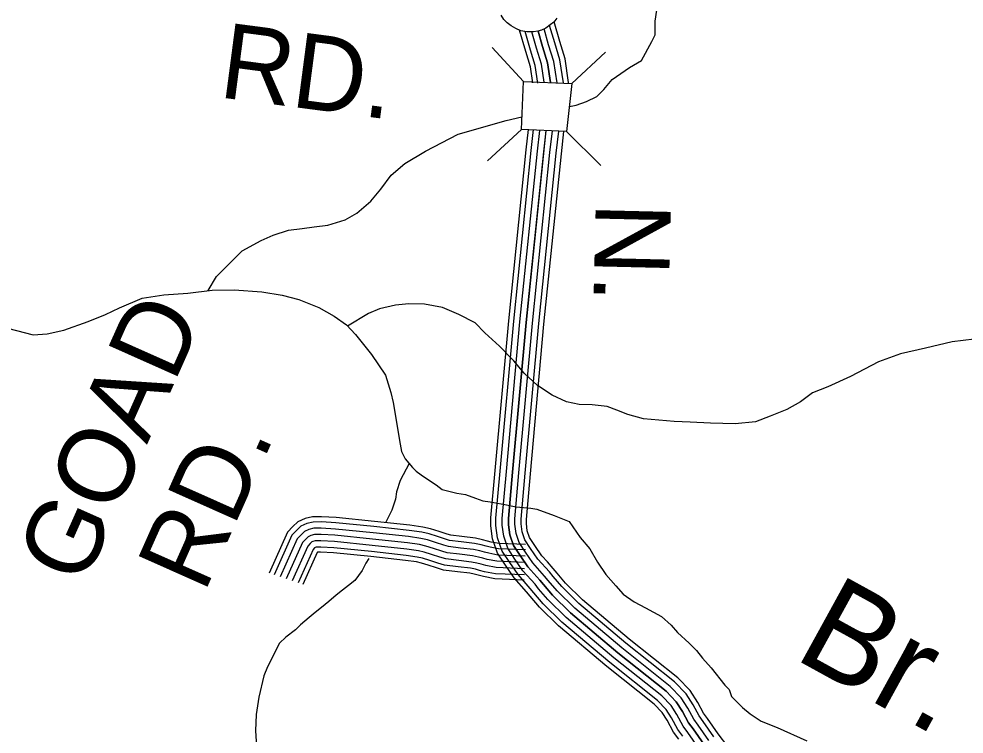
# Model space of a CAD drawing. Extents: x 1788175 to 1969470, y 584502 to 738744.
# Drawn here: x 1907529 to 1912182, y 603037 to 606556 of the extents above; entities that cross this region are included whole.
import ezdxf

# ---------------------------------------------------------------- set-up
doc = ezdxf.new("R2010")
doc.units = 0
for name, color, linetype in [('DESIGN - DRAINAGE - Bridges and Cross Drains Size Text', 7, 'Continuous'), ('DESIGN - ROW - Right-of-Way and Easement Labels', 7, 'Continuous'), ('DESIGN - TRANSPORTATION - Text', 7, 'Continuous'), ('SURVEY - CONTOURS - Index with Text', 7, 'Continuous'), ('SURVEY - DRAINAGE - Storm Sewer', 7, 'Continuous'), ('SURVEY - TRANSPORTATION - Roads', 7, 'Continuous'), ('SURVEY - VEGETATION - Features with Text', 7, 'Continuous')]:
    doc.layers.add(name, color=color, linetype=linetype)

msp = doc.modelspace()

# ---------------------------------------------------------------- linework, layer by layer
at = {"layer": 'DESIGN - TRANSPORTATION - Text'}
for points in [[(1910240.2, 606125.7), (1910273, 606132.6), (1910323.6, 606149.5), (1910374.2, 606174.8), (1910408, 606208.5), (1910450.2, 606259.1), (1910534.5, 606318.1), (1910593.5, 606351.9), (1910644.1, 606444.6), (1910661, 606478.4), (1910661, 606545.8), (1910677.9, 606655.5)], [(1908461.1, 605219.7), (1908502, 605289.2), (1908569.4, 605356.7), (1908628.5, 605415.7), (1908721.2, 605466.3), (1908780.3, 605491.6), (1908856.2, 605516.9), (1908923.6, 605525.4), (1908982.7, 605533.8), (1909050.1, 605542.2), (1909134.5, 605567.5), (1909193.5, 605601.3), (1909261, 605660.3), (1909311.6, 605719.3), (1909362.2, 605786.8), (1909429.7, 605845.8), (1909530.9, 605904.9), (1909691.1, 605989.2), (1909927.3, 606056.7), (1910005.5, 606074.5)], [(1907388.9, 605056.3), (1907599.1, 605001.8), (1907669, 605006.3), (1907750.8, 605024.9), (1907870.4, 605067.7), (1907956.1, 605102.4), (1908023.8, 605134.9), (1908135.4, 605181.7), (1908243.2, 605198.5), (1908361, 605207.3), (1908480.8, 605222.2), (1908588.7, 605222.9), (1908724.6, 605213.9), (1908824.7, 605196.6), (1908906.8, 605175.2), (1909004.9, 605135.8), (1909081.2, 605094.3), (1909141.4, 605050.7), (1909185.7, 605003), (1909264.3, 604905.5), (1909333, 604803.9), (1909359.5, 604718), (1909371.4, 604668.6)], [(1912231.2, 604980.6), (1912123.4, 604967.8), (1911991.7, 604936.8), (1911868, 604907.9), (1911760.4, 604869.1), (1911623, 604796.1), (1911511.5, 604745.3), (1911435.7, 604716.7), (1911376.1, 604672.3), (1911308.4, 604633.8), (1911226.7, 604601.2), (1911155, 604574.6), (1911055.1, 604563.9), (1910933.2, 604567.1), (1910833.3, 604572.3), (1910755.3, 604575.8), (1910603.3, 604588.7), (1910527.3, 604610.2), (1910473.2, 604631.8), (1910425.1, 604649.5), (1910351.1, 604657), (1910287.1, 604658.5), (1910225.1, 604672.1), (1910154.9, 604705.6), (1910082.7, 604753.2), (1910016.3, 604812.7), (1909965.9, 604874.4), (1909895.5, 604946), (1909823.1, 605011.5), (1909774.8, 605061.2), (1909694.6, 605102.7), (1909614.4, 605136.1), (1909526.4, 605153.5), (1909448.4, 605155), (1909382.5, 605148.5), (1909304.7, 605129.9), (1909250.9, 605107.5), (1909147.1, 605044.6)], [(1909371.4, 604668.6), (1909406.7, 604464.6), (1909412.7, 604428.3), (1909430.9, 604391.9), (1909467.3, 604349.5), (1909485.5, 604331.3), (1909509.7, 604313.1), (1909546.1, 604288.9), (1909582.4, 604264.6), (1909612.7, 604240.4), (1909685.5, 604222.2), (1909727.9, 604216.1), (1909776.4, 604197.9), (1909812.8, 604185.8), (1909849.1, 604179.8), (1909921.9, 604167.6), (1909976.4, 604155.5), (1910049.2, 604149.4), (1910079.5, 604143.4), (1910164.3, 604113.1), (1910237.1, 604082.8), (1910291.6, 604004), (1910340.1, 603949.4), (1910376.5, 603882.7), (1910418.9, 603822.1), (1910467.4, 603767.6), (1910503.8, 603725.1), (1910558.3, 603688.8), (1910612.9, 603658.5), (1910691.7, 603616), (1910740.2, 603573.6), (1910770.5, 603537.2), (1910828.1, 603484.2), (1910864.4, 603447.8), (1910894.7, 603411.5), (1910937.2, 603363), (1911003.8, 603278.1), (1911025.1, 603256.9), (1911037.2, 603222), (1911091.7, 603167.5), (1911128.1, 603137.2), (1911182.6, 603100.8), (1911261.4, 603070.5), (1911406.9, 603003.8)], [(1909451.1, 604368.3), (1909406.6, 604284.3), (1909388.5, 604229.7), (1909382.4, 604193.4), (1909364.2, 604138.8), (1909340, 604090.3), (1909333.6, 604076.7)], [(1909251, 603901.6), (1909236.9, 603878.2), (1909218.7, 603841.8), (1909182.4, 603793.3), (1909152.1, 603769.1), (1909121.8, 603744.8), (1909091.5, 603720.6), (1909055.1, 603690.3), (1909018.7, 603660), (1908988.4, 603635.7), (1908958.1, 603611.5), (1908915.7, 603575.1), (1908891.4, 603550.9), (1908842.9, 603514.5), (1908812.6, 603484.2), (1908752.5, 603368.9)], [(1908752.5, 603368.9), (1908735.7, 603324.5), (1908710.5, 603218.3), (1908697.1, 603134.1), (1908693.6, 603054), (1908698.1, 602976)]]:
    msp.add_lwpolyline(points, dxfattribs=at)
at = {"layer": 'SURVEY - CONTOURS - Index with Text'}
for points in [[(1910209.3, 606240.9), (1910209.4, 606242), (1910192.2, 606354.6), (1910166.5, 606438.3), (1910141.8, 606524.8)], [(1910235, 606239.8), (1910235.2, 606243.2), (1910217.4, 606360.3), (1910191.2, 606445.6), (1910163.5, 606542.4)], [(1910059, 606241.6), (1910046.9, 606321.4), (1910024, 606396), (1909993.9, 606501.1)], [(1910084.2, 606240.5), (1910071, 606326.9), (1910047.7, 606403), (1910021.6, 606494)], [(1910114.9, 606244.7), (1910101.3, 606333.8), (1910077.4, 606411.8), (1910054.3, 606492.3)], [(1910146.4, 606243.4), (1910131.6, 606340.7), (1910107.1, 606420.6), (1910085.2, 606496.9)], [(1910085.3, 606496.9), (1910107.1, 606420.6), (1910131.6, 606340.7), (1910146.4, 606243.5)], [(1910178, 606242.2), (1910161.9, 606347.7), (1910136.8, 606429.4), (1910114.4, 606507.8)], [(1910777.2, 603012.7), (1910752.2, 603046.3), (1910720.3, 603105), (1910696.4, 603142.8), (1910656.2, 603184), (1910422.5, 603369.8), (1910185.8, 603569.4), (1910092.2, 603661.7), (1910045.1, 603716.7), (1910027.5, 603738), (1909966.5, 603806.5), (1909924.4, 603867.7), (1909885.9, 603927.1), (1909861, 603997.5), (1909852.8, 604061.9), (1909852.6, 604101.2), (1909873.4, 604333.7), (1909940.2, 605071.3), (1910026.5, 605911.5), (1910037.7, 606012.6)], [(1910797.3, 603027.1), (1910773.1, 603059.7), (1910741.7, 603117.5), (1910715.9, 603158.2), (1910672.9, 603202.4), (1910438.1, 603389), (1910202.4, 603587.6), (1910110.3, 603678.6), (1910064, 603732.7), (1910046.2, 603754.1), (1909986, 603821.8), (1909945, 603881.5), (1909908.2, 603938.1), (1909885.2, 604003.2), (1909877.5, 604063.5), (1909877.3, 604100.2), (1909898, 604331.5), (1909964.8, 605069), (1910051, 605908.9), (1910062.5, 606012)], [(1910875, 602969.4), (1910822.5, 603045.2), (1910799.3, 603076.4), (1910768.4, 603133.3), (1910740.4, 603177.5), (1910693.7, 603225.4), (1910457.8, 603413), (1910223.3, 603610.5), (1910133, 603699.7), (1910087.7, 603752.6), (1910069.8, 603774.3), (1910010.4, 603841), (1909970.7, 603898.7), (1909936.2, 603951.9), (1909915.5, 604010.4), (1909908.5, 604065.6), (1909908.3, 604098.9), (1909928.8, 604328.8), (1909995.7, 605066), (1910081.9, 605905.6), (1910093.2, 606007.8)], [(1910123.4, 606006.8), (1910026.6, 605063), (1909959.7, 604326), (1909939.3, 604097.6), (1909939.5, 604067.6), (1909945.9, 604017.6), (1909964.2, 603965.7), (1909996.5, 603915.9), (1910034.9, 603860.1), (1910093.3, 603794.5), (1910111.4, 603772.6), (1910155.7, 603720.9), (1910244.3, 603633.5), (1910477.4, 603437), (1910714.5, 603248.5), (1910764.8, 603196.8), (1910795.1, 603149), (1910825.5, 603093.2), (1910847.7, 603063.3), (1910900.2, 602987.6)], [(1910900.2, 602987.6), (1910847.7, 603063.3), (1910825.5, 603093.2), (1910795.1, 603149), (1910764.8, 603196.8), (1910714.5, 603248.5), (1910477.4, 603437), (1910244.3, 603633.5), (1910155.7, 603720.9), (1910111.4, 603772.6), (1910093.3, 603794.5), (1910034.9, 603860.1), (1909996.5, 603915.9), (1909964.2, 603965.7), (1909945.9, 604017.6), (1909939.5, 604067.6), (1909939.3, 604097.6), (1909959.7, 604326), (1910026.6, 605063), (1910112.7, 605902.3), (1910124.3, 606006.5)], [(1910925.3, 603005.8), (1910872.9, 603081.4), (1910851.7, 603109.9), (1910821.9, 603164.7), (1910789.3, 603216.1), (1910735.4, 603271.5), (1910497.1, 603460.9), (1910265.2, 603656.4), (1910178.4, 603742), (1910135.1, 603792.6), (1910116.8, 603814.7), (1910059.3, 603879.3), (1910022.3, 603933.1), (1909992.2, 603979.5), (1909976.2, 604024.8), (1909970.5, 604069.7), (1909970.3, 604096.4), (1909990.6, 604323.2), (1910057.4, 605060), (1910143.5, 605899), (1910155.3, 606005.3)], [(1910950.4, 603023.9), (1910898.1, 603099.4), (1910877.9, 603126.6), (1910848.6, 603180.4), (1910813.8, 603235.4), (1910756.2, 603294.6), (1910516.7, 603484.9), (1910286.1, 603679.3), (1910201.1, 603763.2), (1910158.8, 603812.6), (1910140.3, 603834.9), (1910083.8, 603898.5), (1910048.1, 603950.4), (1910020.2, 603993.3), (1910006.5, 604032), (1910001.5, 604071.8), (1910001.3, 604095.1), (1910021.5, 604320.4), (1910088.3, 605057), (1910174.3, 605895.7), (1910186.4, 606004)], [(1910130.7, 603884.5), (1910104, 603914.4), (1910069.5, 603964.6), (1910043.4, 604004.7), (1910031.7, 604038), (1910027.2, 604073.5), (1910027.1, 604094), (1910047.1, 604318.1), (1910113.9, 605054.6), (1910199.9, 605892.9), (1910212.1, 606002.9)], [(1911018, 602977), (1910971.3, 603039), (1910919, 603114.4), (1910899.6, 603140.5), (1910870.8, 603193.5), (1910834.1, 603251.5), (1910773.5, 603313.7), (1910533, 603504.8), (1910303.4, 603698.3), (1910220, 603780.7), (1910178.5, 603829.1), (1910159.8, 603851.7), (1910130.7, 603884.5)]]:
    msp.add_lwpolyline(points, dxfattribs=at)
at = {"layer": 'SURVEY - DRAINAGE - Storm Sewer'}
for p, q in [((1910250.2, 606239.2), (1910417.2, 606393.1)), ((1910003, 606011.6), (1909836, 605857.7))]:
    msp.add_line(p, q, dxfattribs=at)
for points in [[(1910225.5, 606002.7), (1910003, 606011.6), (1910012.8, 606248.9), (1909858.9, 606416)], [(1910012.8, 606248.9), (1910250.2, 606239.2), (1910225.5, 606002.2), (1910394.3, 605834.8)]]:
    msp.add_lwpolyline(points, dxfattribs=at)
at = {"layer": 'SURVEY - TRANSPORTATION - Roads'}
for points in [[(1910023.3, 603969.7), (1909892.7, 603974.9), (1909854.4, 603982.3), (1909835.3, 603987.4), (1909810.9, 603993.9), (1909776.8, 604000.9), (1909709.2, 604008.9), (1909654.8, 604015.5), (1909637.5, 604020.7), (1909597.8, 604034.3), (1909555.3, 604047.5), (1909517.6, 604056), (1909453.5, 604065.1), (1909279.7, 604084.1), (1909091.3, 604103), (1909018.6, 604106.8), (1908974.4, 604106.5), (1908939.1, 604098.3), (1908902.1, 604082.2), (1908878.4, 604058), (1908851.3, 604030.6), (1908761.6, 603829.2)], [(1910022.3, 603944), (1909889.7, 603949.3), (1909848.7, 603957.2), (1909828.7, 603962.5), (1909805, 603968.8), (1909772.7, 603975.5), (1909706.1, 603983.4), (1909649.5, 603990.3), (1909629.7, 603996.2), (1909589.8, 604009.9), (1909548.6, 604022.6), (1909513, 604030.7), (1909450.3, 604039.6), (1909277.1, 604058.5), (1909089.3, 604077.4), (1909018, 604081.1), (1908977.4, 604080.8), (1908947.2, 604073.8), (1908917, 604060.6), (1908896.7, 604040), (1908872.9, 604015.9), (1908786.1, 603820.9)], [(1910021.1, 603913), (1909886.2, 603918.4), (1909841.7, 603927), (1909820.7, 603932.6), (1909797.9, 603938.6), (1909767.7, 603944.9), (1909702.4, 603952.6), (1909643.1, 603959.8), (1909620.2, 603966.7), (1909580.2, 603980.4), (1909540.6, 603992.6), (1909507.4, 604000.2), (1909446.4, 604008.8), (1909273.8, 604027.7), (1909087, 604046.4), (1909017.3, 604050.1), (1908981, 604049.8), (1908957, 604044.3), (1908934.9, 604034.6), (1908918.8, 604018.2), (1908899, 603998.1), (1908815.6, 603810.9)], [(1910019.8, 603882), (1909882.6, 603887.5), (1909834.8, 603896.8), (1909812.8, 603902.6), (1909790.8, 603908.5), (1909762.7, 603914.3), (1909698.7, 603921.8), (1909636.7, 603929.4), (1909610.7, 603937.2), (1909570.6, 603950.9), (1909532.6, 603962.7), (1909501.8, 603969.7), (1909442.6, 603978), (1909270.6, 603996.8), (1909084.6, 604015.5), (1909016.7, 604019.1), (1908984.7, 604018.8), (1908966.7, 604014.7), (1908952.8, 604008.6), (1908940.9, 603996.5), (1908925, 603980.4), (1908845, 603800.9)], [(1910019.8, 603882), (1909882.6, 603887.5), (1909834.8, 603896.8), (1909812.8, 603902.6), (1909790.8, 603908.5), (1909762.7, 603914.3), (1909698.7, 603921.8), (1909636.7, 603929.4), (1909610.7, 603937.2), (1909570.6, 603950.9), (1909532.6, 603962.7), (1909501.8, 603969.7), (1909442.6, 603978), (1909270.6, 603996.8), (1909084.6, 604015.5), (1909016.7, 604019.1), (1908984.7, 604018.8), (1908966.7, 604014.7), (1908952.8, 604008.6), (1908940.9, 603996.5), (1908925, 603980.4), (1908845, 603800.9)], [(1910018.6, 603851), (1909879, 603856.6), (1909827.9, 603866.5), (1909804.8, 603872.6), (1909783.6, 603878.3), (1909757.8, 603883.6), (1909695, 603891), (1909630.4, 603898.9), (1909601.2, 603907.7), (1909561, 603921.4), (1909524.6, 603932.7), (1909496.2, 603939.1), (1909438.7, 603947.3), (1909267.4, 603966), (1909082.3, 603984.6), (1909016, 603988), (1908988.3, 603987.9), (1908976.5, 603985.1), (1908970.7, 603982.6), (1908963, 603974.7), (1908951, 603962.6), (1908874.5, 603790.8)], [(1910017.3, 603820.1), (1909875.4, 603825.8), (1909820.9, 603836.3), (1909796.9, 603842.7), (1909776.5, 603848.1), (1909752.8, 603853), (1909691.3, 603860.3), (1909624, 603868.5), (1909591.7, 603878.2), (1909551.5, 603892), (1909516.6, 603902.7), (1909490.5, 603908.6), (1909434.9, 603916.5), (1909264.1, 603935.2), (1909079.9, 603953.7), (1909015.3, 603957), (1908991.9, 603956.9), (1908988, 603956), (1908985.1, 603953), (1908977.1, 603944.9), (1908904, 603780.8)], [(1910016.4, 603795.4), (1909872.6, 603801.1), (1909815.4, 603812.2), (1909790.5, 603818.8), (1909770.8, 603824), (1909748.8, 603828.6), (1909688.4, 603835.7), (1909618.9, 603844.2), (1909584.2, 603854.6), (1909543.8, 603868.5), (1909510.2, 603878.8), (1909486.1, 603884.3), (1909431.8, 603892), (1909261.5, 603910.6), (1909078, 603929), (1909014.7, 603932.3), (1908999.3, 603932.2), (1908997.8, 603930.7), (1908927.5, 603772.8)]]:
    msp.add_lwpolyline(points, dxfattribs=at)
at = {"layer": 'SURVEY - VEGETATION - Features with Text'}
msp.add_lwpolyline([(1910177.9, 606559.8), (1910162.5, 606541.2), (1910144.5, 606526.6), (1910122.5, 606511.7), (1910102.3, 606501.9), (1910082.8, 606496.2), (1910061.6, 606492.3), (1910029, 606492.5), (1910000.5, 606498.5), (1909975.3, 606508.5), (1909951.6, 606521.8), (1909931.9, 606537.8), (1909916.6, 606553.9), (1909903.8, 606574.5)], dxfattribs=at)

# ---------------------------------------------------------------- texts
at = {"layer": 'DESIGN - DRAINAGE - Bridges and Cross Drains Size Text'}
msp.add_text('Br.', height=475, rotation=331.1888, dxfattribs=at).set_placement((1911334.3, 603414.6))
at = {"layer": 'DESIGN - ROW - Right-of-Way and Easement Labels'}
for s, rotation, p in [('RD.', 352.5431, (1908507.2, 606171.8)), ('N.', 268.6595, (1910368.9, 605656)), ('GOAD', 65.9933, (1907846.3, 603756.5)), ('RD.', 65.9933, (1908441.2, 603725.5))]:
    msp.add_text(s, height=370, rotation=rotation, dxfattribs=at).set_placement(p)

doc.saveas('drawing.dxf')
